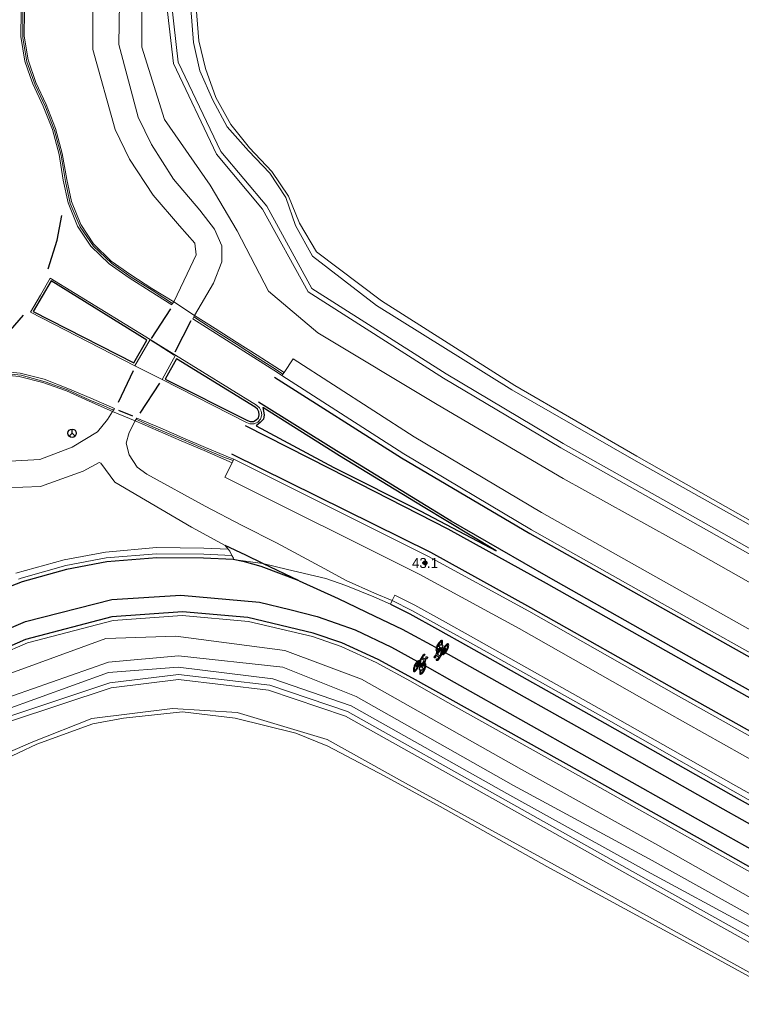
# Model space of a CAD drawing. Header units: metres. Extents: x 169249 to 194689, y 406250 to 412203.
# Tile 267 of 442: x 186531 to 186603, y 410413 to 410511. Entities that reach past the tile are written whole.
import ezdxf
from ezdxf.enums import TextEntityAlignment as Align

# ---------------------------------------------------------------- set-up
doc = ezdxf.new("R2010")
doc.units = ezdxf.units.M
doc.layers.get('0').update_dxf_attribs({"linetype": 'CONTINUOUS'})
for name, color, linetype, lineweight in [('BGT_NLCS_N264$0$B-WE-FV-GELEIDING_WILDRASTER-G', 252, 'CONTINUOUS', 18), ('BGT_NLCS_N264$0$B-WE-GW-TALUD_KRUIN-G', 252, 'CONTINUOUS', 18), ('BGT_NLCS_N264$0$B-WE-GW-WATERGANG_INSTEEK-G', 252, 'CONTINUOUS', 18), ('BGT_NLCS_N264$0$B-WE-GW-WATERGANG_SLOOT_BODEM-G', 252, 'CONTINUOUS', 18), ('BGT_NLCS_N264$0$B-WE-OG-BREUKLIJN-G', 252, 'CONTINUOUS', 18), ('BGT_NLCS_N264$0$B-WE-OG-TOPOGRAFIE_WATER-GV', 252, 'CONTINUOUS', 18), ('BGT_NLCS_N264$0$B-WE-OG-TOPOGRAFIE_WEG_BERM-GV', 252, 'CONTINUOUS', 18), ('BGT_NLCS_N264$0$B-WE-OG-TOPOGRAFIE_WEG_RIJWEG-GV', 252, 'CONTINUOUS', 18), ('BGT_NLCS_N264$0$B-WE-OG-TOPOGRAFIE_WEG_RIJWIELPAD-GV', 252, 'CONTINUOUS', 18), ('BGT_NLCS_N264$0$B-WE-OG-TOPOGRAFIE_WEG_VERHARD-G', 252, 'CONTINUOUS', 18), ('BGT_NLCS_N264$0$B-WE-VW-BEWEGWIJZERING_DRAAGCONSTRUCTIE-S', 252, 'CONTINUOUS', 25), ('BGT_NLCS_N264$0$B-WE-VW-MARKERING_SYMBOOL-S', 252, 'CONTINUOUS', 25), ('X-XX-AL-REFERENTIE-G', 7, 'CONTINUOUS', 18)]:
    doc.layers.add(name, color=color, linetype=linetype, lineweight=lineweight)
for name, color, linetype in [('BGT_NLCS_N264$0$B-WE-IE-MEUBILAIR_WEGMEUBILAIR-S', 252, 'CONTINUOUS'), ('BGT_NLCS_N264$0$B-WE-OG-TOPOGRAFIE_WEG_RIJWEG-G', 252, 'CONTINUOUS'), ('BGT_NLCS_N264$0$B-WE-OG-TOPOGRAFIE_WEG_VERKEERSEILAND-GV', 252, 'CONTINUOUS'), ('BGT_NLCS_N264$0$B-WE-VW-MARKERING-G', 252, 'CONTINUOUS'), ('BGT_NLCS_N264$0$Label_Puntobject', 252, 'CONTINUOUS')]:
    doc.layers.add(name, color=color, linetype=linetype)
doc.styles.add('BGT_NLCS_N264$0$STANDARD', font='txt')

# ---------------------------------------------------------------- blocks, each defined once
blk = doc.blocks.new('BGT_NLCS_N264$0$SIE-WEG_WEGWIJZER-SO')
for q in [(-0.292, -0.292), (0, 0.412), (0.292, -0.292)]:
    blk.add_line((0, 0), q)
blk.add_circle((0, 0), 0.413)
blk = doc.blocks.new('BGT_NLCS_N264$0$B-SVW-MARKERING_SYMBOOL_FIETS_2.0')
at = {"flags": 128}
for points in [[(-0.294, 1.135), (-0.218, 1.908), (-0.199, 1.963, -0.414214), (-0.126, 2), (-0.089, 2), (-0.089, 1.835), (-0.126, 1.835, 0.281777), (-0.185, 1.799), (-0.203, 1.596), (0.149, 1.596), (0.159, 1.733), (0.112, 1.78), (0.112, 1.853), (0.241, 1.853, -0.548946), (0.259, 1.835), (0.223, 1.67), (0.204, 1.688), (0.186, 1.541), (0.262, 1.135)], [(-0.302, 1.145, 0.22312), (-0.365, 1.174, 0.22312), (-0.427, 1.145, 0.090648), (-0.507, 1.002, 0.047451), (-0.549, 0.828, 0.035374), (-0.566, 0.587, 0.035374), (-0.549, 0.347, 0.047451), (-0.507, 0.172, 0.090648), (-0.427, 0.029, 0.22312), (-0.365, 0, 0.22312), (-0.302, 0.029, 0.090648), (-0.222, 0.172, 0.047451), (-0.18, 0.347, 0.035374), (-0.163, 0.587, 0.035374), (-0.18, 0.828, 0.047451), (-0.222, 1.002, 0.038864), (-0.25, 1.067), (-0.242, 1.161), (0.002, 0.525), (0.002, 0.44, 0.544665), (0.057, 0.385), (0.141, 0.403, 0.008345), (0.148, 0.347, 0.047451), (0.19, 0.172, 0.090648), (0.27, 0.029, 0.22312), (0.333, 0, 0.22312), (0.395, 0.029, 0.090648), (0.475, 0.172, 0.047451), (0.517, 0.347, 0.035374), (0.534, 0.587, 0.035374), (0.517, 0.828, 0.047451), (0.475, 1.002, 0.090648), (0.395, 1.145, 0.22312), (0.333, 1.174, 0.22312), (0.27, 1.145)]]:
    blk.add_lwpolyline(points, format="xyb", dxfattribs=at)
for points in [[(-0.266, 0.883), (-0.273, 0.807), (-0.31, 0.624), (-0.346, 0.55, -0.162278), (-0.365, 0.532, -0.720759), (-0.383, 0.55), (-0.383, 0.661), (-0.346, 0.752), (-0.313, 1.004, 0.01664), (-0.327, 1.026, 0.24906), (-0.365, 1.046, 0.24906), (-0.403, 1.026, 0.080527), (-0.455, 0.912, 0.039407), (-0.482, 0.776, 0.028874), (-0.493, 0.587, 0.028874), (-0.482, 0.399, 0.039407), (-0.455, 0.263, 0.080527), (-0.403, 0.149, 0.24906), (-0.365, 0.128, 0.24906), (-0.327, 0.149, 0.080527), (-0.274, 0.263, 0.039407), (-0.247, 0.399, 0.028874), (-0.236, 0.587, 0.028874), (-0.247, 0.776, 0.030907)], [(0.216, 1.062, 0.035986), (0.19, 1.002, 0.047451), (0.148, 0.828, 0.021905), (0.133, 0.679), (0.094, 0.679), (0.168, 1.303)], [(0.461, 0.587, 0.028874), (0.45, 0.776, 0.039407), (0.423, 0.912, 0.080527), (0.371, 1.026, 0.24906), (0.333, 1.046, 0.24906), (0.295, 1.026, 0.080527), (0.242, 0.912, 0.039407), (0.215, 0.776, 0.014843), (0.207, 0.679), (0.333, 0.679, -0.414214), (0.369, 0.642), (0.369, 0.532), (0.333, 0.459), (0.213, 0.419, 0.003097), (0.215, 0.399, 0.039407), (0.242, 0.263, 0.080527), (0.295, 0.149, 0.24906), (0.333, 0.128, 0.24906), (0.371, 0.149, 0.080527), (0.423, 0.263, 0.039407), (0.45, 0.399, 0.028874)]]:
    blk.add_lwpolyline(points, format="xyb", close=True, dxfattribs=at)
blk.add_lwpolyline([(-0.231, 1.286), (0.002, 0.679), (0.039, 0.679), (0.131, 1.431), (-0.218, 1.431)], close=True, dxfattribs=at)
for centre, start, end in [((-0.652, 0.855), 38.12736, 39.6888), ((0.62, 0.855), 140.3112, 141.87264)]:
    blk.add_arc(centre, 0.455, start, end)
blk = doc.blocks.new('BGT_NLCS_N264$0$SIE-WEG_PAAL_ALGEMEEN_TYPE_02-SO')
at = {"ltscale": 0.5}
h = blk.add_hatch(color=256, dxfattribs=at)
h.paths.add_polyline_path([(0, 0), (0.1875, 0, 0.4142136), (0, 0.1875)])
h.paths.add_polyline_path([(0, -0.1875), (0, 0), (-0.1875, 0, 0.4142136)])
for p, q in [((-0.1875, 0), (0.1875, 0)), ((0, -0.1875), (0, 0.1875))]:
    blk.add_line(p, q, dxfattribs=at)
blk.add_circle((0, 0), 0.1875, dxfattribs=at)
blk = doc.blocks.new('BGT_NLCS_N264')
at = {"layer": 'BGT_NLCS_N264$0$B-WE-FV-GELEIDING_WILDRASTER-G'}
for points in [[(186549.603, 410518.008, 10.172), (186549.016, 410515.704, 10.165), (186548.828, 410512.713, 10.108), (186549.1, 410509.376, 10.17), (186549.747, 410506.61, 10.149), (186550.771, 410503.722, 10.135), (186552.272, 410501.042, 10.084), (186554.143, 410498.717, 10.193), (186556.382, 410496.361, 10.255), (186558.02, 410493.873, 10.304), (186559.143, 410491.207, 10.27), (186560.836, 410488.329, 10.352), (186567.324, 410483.453, 10.252), (186580.64, 410474.995, 10.226), (186592.797, 410467.951, 10.264), (186604.125, 410461.548, 10.239), (186615.674, 410454.925, 10.274), (186627.537, 410448.217, 10.228), (186639.779, 410441.316, 10.253), (186654.697, 410432.84, 10.308)], [(186643.717, 410393.969, 10.306), (186627.902, 410402.799, 10.226), (186614.252, 410410.438, 10.118), (186600.54, 410417.949, 10.238), (186583.814, 410427.02, 10.27), (186573.165, 410433.02, 10.207), (186567.58, 410436.074, 10.223), (186561.968, 410439.02, 10.204), (186558.783, 410440.315, 10.198), (186552.718, 410441.836, 10.22), (186547.468, 410442.458, 10.209), (186541.583, 410441.809, 10.175), (186538.522, 410441.243, 10.089), (186532.919, 410439.223, 10.136), (186527.413, 410436.628, 10.175), (186520.244, 410434.942, 10.105), (186515.293, 410434.595, 10.112), (186509.077, 410435.821, 10.077), (186502.911, 410438.137, 10.145), (186497.806, 410441.784, 10.171), (186493.502, 410446.899, 10.236)]]:
    blk.add_polyline3d(points, dxfattribs=at)
at = {"layer": 'BGT_NLCS_N264$0$B-WE-GW-TALUD_KRUIN-G'}
blk.add_polyline3d([(186477.2, 410497.883, 10.948), (186478.857, 410496.971, 11.05), (186480.272, 410495.652, 11.067), (186482.378, 410493.411, 11.074), (186484.768, 410489.699, 11.178), (186489.038, 410477.661, 11.201), (186493.684, 410468.066, 11.145), (186497.156, 410458.39, 10.996), (186500.789, 410450.381, 10.879), (186505.271, 410445.756, 10.826), (186512.692, 410442.772, 10.891), (186520.374, 410442.352, 10.801), (186527.835, 410445.415, 10.808), (186539.791, 410449.755, 10.808), (186546.796, 410449.999, 10.816), (186557.682, 410448.583, 10.76), (186565.318, 410445.722, 10.74), (186581.301, 410436.712, 10.727), (186594.887, 410429.157, 10.699), (186616.463, 410416.953, 10.668)], dxfattribs=at)
at = {"layer": 'BGT_NLCS_N264$0$B-WE-GW-WATERGANG_INSTEEK-G'}
for points in [[(186614.008, 410415.614, 10.134), (186593.874, 410426.537, 10.115), (186579.825, 410434.309, 10.08), (186564.295, 410443.047, 9.989), (186556.48, 410445.75, 10.037), (186547.018, 410446.897, 10.033), (186540.07, 410446.381, 9.992), (186529.607, 410442.583, 10.032), (186520.356, 410439.078, 9.991), (186512.772, 410439.186, 9.987), (186503.602, 410442.96, 10), (186498.17, 410448.53, 10.017), (186493.862, 410458.438, 10.364), (186493.817, 410458.551, 10.359), (186490.768, 410466.224, 10.018), (186484.812, 410476.174, 10.022), (186480.329, 410487.541, 10.037), (186479.029, 410490.052, 9.992), (186476.933, 410494.348, 9.893), (186475.552, 410496.283, 9.918)], [(186527.211, 410437.158, 10.244), (186532.509, 410439.453, 10.254), (186538.424, 410441.784, 10.224), (186546.452, 410442.8, 10.276), (186552.915, 410442.371, 10.271), (186561.906, 410439.676, 10.277), (186569.718, 410435.352, 10.308), (186589.075, 410424.73, 10.312), (186604.639, 410416.11, 10.251)]]:
    blk.add_polyline3d(points, dxfattribs=at)
at = {"layer": 'BGT_NLCS_N264$0$B-WE-GW-WATERGANG_SLOOT_BODEM-G'}
for points in [[(186475.142, 410495.577, 9.541), (186475.475, 410494.896, 9.471), (186477.969, 410489.803, 8.949), (186484.032, 410475.207, 9.097), (186489.748, 410465.724, 9.132), (186492.371, 410457.632, 9.251), (186497.505, 410447.264, 9.087), (186502.704, 410442.591, 9.131), (186512.805, 410438.448, 9.191), (186520.333, 410438.4, 9.086), (186530.017, 410441.966, 9.005), (186540.216, 410445.335, 9.085), (186547.048, 410446.185, 9.2), (186556.165, 410445.101, 9.257), (186563.938, 410442.469, 9.18), (186579.46, 410433.776, 9.114), (186593.732, 410425.758, 9.098), (186612.86, 410415.076, 9.152)], [(186612.616, 410414.639, 9.152), (186593.487, 410425.322, 9.098), (186579.215, 410433.34, 9.114), (186563.734, 410442.01, 9.18), (186556.054, 410444.61, 9.257), (186547.05, 410445.681, 9.2), (186540.326, 410444.845, 9.085), (186530.182, 410441.493, 9.005), (186520.421, 410437.899, 9.086), (186512.705, 410437.948, 9.191), (186502.434, 410442.161, 9.131), (186497.1, 410446.956, 9.087), (186491.907, 410457.443, 9.251), (186489.29, 410465.515, 9.132)]]:
    blk.add_polyline3d(points, dxfattribs=at)
at = {"layer": 'BGT_NLCS_N264$0$B-WE-OG-BREUKLIJN-G'}
for points in [[(186546.47, 410483.187, 11.33), (186545.611, 410483.744, 11.477), (186544.423, 410484.499, 11.493), (186542.343, 410485.822, 11.543), (186540.383, 410487.191, 11.583), (186538.572, 410488.909, 11.616), (186537.251, 410490.835, 11.658), (186536.26, 410493.143, 11.683), (186535.775, 410495.351, 11.678), (186535.365, 410497.943, 11.687), (186534.699, 410500.451, 11.697), (186533.775, 410502.816, 11.699), (186532.742, 410505.008, 11.697), (186531.91, 410507.295, 11.683), (186531.519, 410509.679, 11.658), (186531.508, 410512.151, 11.623), (186531.859, 410514.515, 11.568), (186532.464, 410516.98, 11.51), (186533.132, 410519.395, 11.456), (186533.398, 410520.277, 11.442), (186533.686, 410521.25, 11.282)], [(186615.901, 410415.631, 10.179), (186594.318, 410427.622, 10.156), (186580.494, 410435.117, 10.138), (186564.787, 410443.978, 10.08), (186557.461, 410446.909, 10.143), (186547.049, 410448.031, 10.075), (186540.08, 410447.414, 10.124), (186528.676, 410443.401, 10.101), (186520.656, 410440.419, 10.029), (186512.627, 410440.937, 10.062), (186504.404, 410444.228, 10.095), (186499.763, 410448.956, 10.065), (186495.77, 410457.843, 10.556), (186491.553, 410467.046, 10.118), (186486.546, 410476.735, 10.15), (186481.824, 410488.44, 10.22), (186480.733, 410489.992, 10.168), (186477.331, 410495.18, 10.002), (186476.473, 410496.412, 9.901)], [(186557.481, 410476.133, 11.279), (186556.737, 410476.629, 11.402), (186554.948, 410477.766, 11.407), (186552.903, 410479.104, 11.414), (186550.792, 410480.43, 11.423), (186549.35, 410481.359, 11.425), (186548.588, 410481.862, 11.295)], [(186540.576, 410472.557, 11.333), (186539.603, 410472.98, 11.47), (186538.206, 410473.549, 11.48), (186535.966, 410474.582, 11.52), (186533.738, 410475.376, 11.573), (186531.371, 410476.023, 11.606), (186529.024, 410476.277, 11.641), (186526.547, 410476.117, 11.67), (186524.223, 410475.564, 11.682), (186521.86, 410474.752, 11.678), (186519.411, 410474.11, 11.687), (186516.849, 410473.762, 11.677), (186514.404, 410473.446, 11.666), (186512.155, 410472.685, 11.65), (186510.079, 410471.487, 11.613), (186508.294, 410469.803, 11.567), (186507.759, 410469.2, 11.433)], [(186552.5, 410467.507, 11.283), (186551.644, 410467.812, 11.392), (186549.849, 410468.593, 11.407), (186547.543, 410469.577, 11.418), (186545.251, 410470.558, 11.422), (186543.677, 410471.251, 11.419), (186542.833, 410471.641, 11.304)]]:
    blk.add_polyline3d(points, dxfattribs=at)
at = {"layer": 'BGT_NLCS_N264$0$B-WE-OG-TOPOGRAFIE_WATER-GV'}
for points in [[(186544.343, 410519.942, 11.004), (186543.384, 410516.263, 11.037), (186543.408, 410508.767, 11.068), (186545.666, 410501.531, 11.006), (186550.215, 410494.985, 11.018), (186552.909, 410490.419, 11.043), (186556.055, 410484.423, 11.017), (186560.964, 410480.245, 11.057), (186572.874, 410473.107, 10.974), (186585.44, 410465.72, 10.962), (186598.416, 410458.545, 10.925), (186611.981, 410450.855, 10.866), (186624.537, 410443.625, 10.877), (186637.511, 410436.346, 10.793), (186648.436, 410430.153, 10.845)], [(186741.093, 410383.297, 9.446), (186731.012, 410388.375, 9.427), (186717.984, 410394.847, 9.508), (186703.991, 410402.231, 9.46), (186691.674, 410408.873, 9.5), (186676.913, 410417.063, 9.536), (186665.103, 410423.464, 9.525), (186651.995, 410430.984, 9.47), (186638.998, 410438.743, 9.477), (186623.997, 410446.846, 9.45), (186609.598, 410455.042, 9.534), (186599.459, 410460.779, 9.521), (186585.207, 410468.793, 9.486), (186573.521, 410475.73, 9.494), (186559.991, 410484.334, 9.473), (186555.45, 410492.605, 9.602), (186550.867, 410498.077, 9.397), (186546.551, 410507.111, 9.532), (186545.865, 410513.153, 9.505)], [(186547.413, 410518.814, 9.495), (186546.37, 410513.135, 9.505), (186547.038, 410507.251, 9.532), (186551.29, 410498.35, 9.397), (186555.865, 410492.888, 9.602), (186560.368, 410484.687, 9.473), (186573.783, 410476.156, 9.494), (186585.457, 410469.226, 9.486), (186599.705, 410461.214, 9.521), (186609.844, 410455.477, 9.534), (186624.239, 410447.283, 9.45), (186639.245, 410439.178, 9.477), (186652.248, 410431.416, 9.47), (186665.347, 410423.9, 9.525), (186677.153, 410417.502, 9.536), (186691.914, 410409.312, 9.5), (186704.226, 410402.672, 9.46), (186718.212, 410395.292, 9.508), (186731.19, 410388.845, 9.427), (186731.91, 410391.27, 9.785)], [(186654.444, 410432.374, 10.234), (186654.395, 410432.4, 10.234), (186640.868, 410440.162, 10.272), (186639.582, 410440.921, 10.265), (186627.397, 410447.752, 10.249), (186615.452, 410454.579, 10.216), (186603.942, 410461.172, 10.292), (186592.503, 410467.578, 10.261), (186580.325, 410474.585, 10.245), (186566.822, 410482.999, 10.204), (186560.438, 410487.918, 10.366), (186558.747, 410490.972, 10.278), (186557.786, 410493.748, 10.327), (186556.19, 410496.193, 10.259), (186554.037, 410498.404, 10.18), (186551.919, 410500.82, 10.152), (186550.479, 410503.455, 10.165), (186549.197, 410506.398, 10.16), (186548.57, 410509.221, 10.233), (186548.302, 410512.619, 10.192), (186548.455, 410515.715, 10.219), (186549.118, 410518.187, 10.221)]]:
    blk.add_polyline3d(points, dxfattribs=at)
at = {"layer": 'BGT_NLCS_N264$0$B-WE-OG-TOPOGRAFIE_WEG_BERM-GV'}
for p, q in [((186557.481, 410476.133, 11.279), (186557.385, 410475.99, 11.279)), ((186557.588, 410476.292, 11.278), (186557.481, 410476.133, 11.279)), ((186552.5, 410467.507, 11.283), (186552.403, 410467.295, 11.283)), ((186552.569, 410467.659, 11.283), (186552.5, 410467.507, 11.283))]:
    blk.add_line(p, q, dxfattribs=at)
for points in [[(186533.862, 410521.194, 11.265), (186533.327, 410519.505, 11.321), (186532.665, 410517.079, 11.363), (186532.05, 410514.632, 11.435), (186531.674, 410512.3, 11.475), (186531.659, 410509.836, 11.523), (186532.046, 410507.485, 11.551), (186532.817, 410505.212, 11.559), (186533.843, 410503.034, 11.567), (186534.796, 410500.638, 11.543), (186535.464, 410498.142, 11.549), (186535.914, 410495.567, 11.564), (186536.384, 410493.341, 11.561), (186537.297, 410491.061, 11.541), (186538.589, 410489.131, 11.506), (186540.33, 410487.401, 11.456), (186542.31, 410486.052, 11.411), (186544.394, 410484.695, 11.359), (186546.579, 410483.34, 11.334)], [(186548.651, 410481.987, 11.282), (186550.714, 410480.699, 11.282), (186552.837, 410479.326, 11.276), (186554.908, 410478.014, 11.285), (186557.588, 410476.292, 11.278)], [(186557.588, 410476.292, 11.278), (186558.503, 410477.649, 11.279), (186570.594, 410469.899, 11.276), (186583.3, 410462.321, 11.252), (186596.295, 410455.005, 11.223), (186609.251, 410447.738, 11.186), (186622.297, 410440.423, 11.165), (186635.366, 410433.094, 11.126), (186646.585, 410426.785, 11.1)], [(186540.485, 410472.411, 11.329), (186538.142, 410473.439, 11.363), (186535.867, 410474.476, 11.403), (186533.53, 410475.306, 11.441), (186531.171, 410475.899, 11.475), (186528.824, 410476.123, 11.515), (186526.385, 410475.938, 11.537), (186524.105, 410475.361, 11.551), (186521.739, 410474.534, 11.55), (186519.247, 410473.911, 11.551), (186516.696, 410473.585, 11.551), (186514.286, 410473.207, 11.549), (186512.084, 410472.455, 11.527), (186510.003, 410471.24, 11.507), (186507.941, 410469.167, 11.453), (186507.759, 410469.2, 11.444)], [(186552.403, 410467.295, 11.283), (186549.625, 410468.505, 11.271), (186547.33, 410469.493, 11.282), (186545.04, 410470.472, 11.278), (186542.739, 410471.493, 11.308)], [(186641.177, 410416.943, 11.084), (186641.163, 410416.951, 11.084), (186639.372, 410417.953, 11.089), (186626.882, 410424.954, 11.126), (186614.732, 410431.772, 11.159), (186595.751, 410442.422, 11.202), (186581.045, 410450.76, 11.25), (186571.07, 410456.185, 11.275), (186551.676, 410465.87, 11.283), (186552.403, 410467.295, 11.283)], [(186530.82, 410456.275, 11.059), (186535.648, 410457.618, 11.023), (186539.772, 410458.395, 11.004), (186544.855, 410458.828, 11.01), (186549.599, 410458.794, 11.001), (186552.025, 410458.665, 11.038)], [(186568.385, 410453.543, 11.025), (186568.652, 410454.08, 11.025), (186570.639, 410453.089, 11.017), (186573.399, 410451.567, 10.995), (186576.499, 410449.842, 10.998), (186590.104, 410442.194, 10.955), (186602.68, 410435.08, 10.939), (186615.786, 410427.769, 10.907), (186629.321, 410420.123, 10.901), (186639.734, 410414.317, 10.854)]]:
    blk.add_polyline3d(points, dxfattribs=at)
at = {"layer": 'BGT_NLCS_N264$0$B-WE-OG-TOPOGRAFIE_WEG_RIJWEG-G'}
for points in [[(186552.511, 410457.638, 10.999), (186549.569, 410457.794, 11.001), (186544.894, 410457.828, 11.01), (186539.908, 410457.403, 11.004), (186535.875, 410456.643, 11.023), (186531.468, 410455.417, 11.036), (186526.959, 410453.693, 11.041), (186522.905, 410451.682, 11.055), (186519.832, 410450.554, 11.052), (186516.744, 410450.103, 11.081), (186513.7, 410450.517, 11.086), (186510.782, 410451.757, 11.123), (186507.767, 410454.243, 11.167), (186505.987, 410456.993, 11.228), (186505.329, 410458.599, 11.258), (186505.14, 410459.442, 11.279)], [(186612.802, 410422.022, 10.782), (186599.383, 410429.625, 10.812), (186587.179, 410436.473, 10.823), (186570.4, 410445.812, 10.864), (186567, 410447.689, 10.869), (186563.369, 410449.326, 10.867), (186560.511, 410450.313, 10.872), (186553.993, 410451.872, 10.869), (186547.448, 410452.43, 10.876), (186540.408, 410451.939, 10.9), (186531.802, 410449.668, 10.929), (186526.229, 410447.249, 10.943), (186522.493, 410445.465, 10.938), (186518.843, 410444.648, 10.93), (186515.061, 410444.653, 10.938), (186512.252, 410445.214, 10.959), (186510.895, 410445.644, 10.957), (186507.544, 410447.065, 10.983), (186506.03, 410448.029, 10.984), (186505.103, 410448.981, 10.99), (186503.833, 410450.447, 11.034), (186502.352, 410452.424, 11.059), (186501.159, 410454.57, 11.088), (186500.08, 410457.48, 11.135)], [(186568.206, 410453.185, 11.025), (186570.156, 410452.213, 11.017), (186572.915, 410450.692, 10.995), (186576.011, 410448.97, 10.998), (186589.613, 410441.323, 10.955), (186602.19, 410434.208, 10.939), (186615.297, 410426.897, 10.907), (186628.832, 410419.251, 10.901), (186641.833, 410412.002, 10.842), (186655.046, 410404.665, 10.85), (186668.261, 410397.326, 10.85), (186681.164, 410390.296, 10.834), (186694.306, 410383.206, 10.837), (186707.44, 410376.31, 10.821), (186712.56, 410373.658, 10.805), (186721.037, 410369.31, 10.913), (186734.489, 410362.613, 10.913)]]:
    blk.add_polyline3d(points, dxfattribs=at)
at = {"layer": 'BGT_NLCS_N264$0$B-WE-OG-TOPOGRAFIE_WEG_RIJWEG-GV'}
for p, q in [((186546.579, 410483.34, 11.334), (186546.47, 410483.187, 11.33)), ((186548.651, 410481.987, 11.282), (186546.579, 410483.34, 11.334)), ((186548.588, 410481.862, 11.295), (186548.651, 410481.987, 11.282)), ((186544.216, 410479.596, 11.392), (186545.024, 410479.095, 11.388)), ((186545.024, 410479.095, 11.388), (186546.758, 410478.02, 11.379)), ((186546.758, 410478.02, 11.379), (186554.835, 410473.047, 11.374)), ((186557.385, 410475.99, 11.279), (186556.937, 410476.307, 11.289)), ((186553.855, 410471.322, 11.399), (186545.421, 410475.602, 11.396)), ((186540.576, 410472.557, 11.333), (186540.485, 410472.411, 11.329)), ((186542.739, 410471.493, 11.308), (186542.833, 410471.641, 11.304)), ((186552.22, 410467.802, 11.286), (186552.569, 410467.659, 11.283))]:
    blk.add_line(p, q, dxfattribs=at)
for points in [[(186546.47, 410483.187, 11.33), (186546.381, 410483.063, 11.326), (186544.239, 410484.42, 11.368), (186542.148, 410485.739, 11.417), (186540.141, 410487.125, 11.453), (186538.32, 410488.891, 11.504), (186536.994, 410490.892, 11.528), (186536.047, 410493.21, 11.558), (186535.563, 410495.501, 11.564), (186535.137, 410498.062, 11.562), (186534.479, 410500.524, 11.559), (186533.545, 410502.858, 11.556), (186532.507, 410505.099, 11.557), (186532.258, 410505.812, 11.555), (186531.719, 410507.352, 11.55), (186531.335, 410509.801, 11.511), (186531.34, 410512.296, 11.478), (186531.72, 410514.694, 11.442), (186532.329, 410517.122, 11.374), (186532.996, 410519.534, 11.315), (186533.529, 410521.3, 11.297), (186533.686, 410521.25, 11.282)], [(186542.714, 410476.978, 11.4), (186532.281, 410482.303, 11.569), (186533.273, 410484.011, 11.564), (186534.265, 410485.719, 11.559), (186544.216, 410479.596, 11.392)], [(186556.937, 410476.307, 11.289), (186548.493, 410481.67, 11.314), (186548.588, 410481.862, 11.295)], [(186514.364, 410473.578, 11.551), (186516.678, 410473.948, 11.566), (186519.203, 410474.271, 11.569), (186521.647, 410474.873, 11.563), (186524.019, 410475.7, 11.562), (186526.362, 410476.298, 11.555), (186528.911, 410476.478, 11.518), (186531.265, 410476.238, 11.491), (186533.665, 410475.619, 11.447), (186535.998, 410474.711, 11.401), (186538.299, 410473.73, 11.369), (186540.677, 410472.72, 11.336), (186540.576, 410472.557, 11.333)], [(186645.622, 410425.032, 11.1), (186634.387, 410431.35, 11.126), (186621.319, 410438.679, 11.165), (186608.273, 410445.994, 11.186), (186595.315, 410453.261, 11.223), (186582.297, 410460.591, 11.252), (186569.542, 410468.198, 11.276), (186557.385, 410475.99, 11.279)], [(186554.835, 410473.047, 11.374), (186555.133, 410472.79, 11.38), (186555.315, 410472.449, 11.372), (186555.384, 410472.086, 11.371), (186555.236, 410471.657, 11.386), (186554.968, 410471.359, 11.385), (186554.609, 410471.174, 11.373), (186554.17, 410471.172, 11.378), (186553.855, 410471.322, 11.399)], [(186542.833, 410471.641, 11.304), (186542.906, 410471.757, 11.301), (186545.216, 410470.79, 11.289), (186547.489, 410469.799, 11.27), (186549.763, 410468.815, 11.267), (186552.22, 410467.802, 11.286)], [(186552.569, 410467.659, 11.283), (186571.995, 410457.959, 11.275), (186582.016, 410452.509, 11.25), (186596.734, 410444.164, 11.202), (186615.711, 410433.516, 11.159), (186627.86, 410426.698, 11.126), (186640.349, 410419.698, 11.089), (186642.14, 410418.696, 11.084)]]:
    blk.add_polyline3d(points, dxfattribs=at)
at = {"layer": 'BGT_NLCS_N264$0$B-WE-OG-TOPOGRAFIE_WEG_RIJWIELPAD-GV'}
for p, q in [((186544.216, 410479.596, 11.392), (186542.714, 410476.978, 11.4)), ((186545.421, 410475.602, 11.396), (186546.758, 410478.02, 11.379)), ((186542.714, 410476.978, 11.4), (186545.421, 410475.602, 11.396)), ((186542.739, 410471.493, 11.308), (186540.485, 410472.411, 11.329)), ((186551.732, 410459.043, 11.053), (186552.025, 410458.665, 11.038)), ((186552.511, 410457.638, 10.999), (186555.473, 410457.247, 10.996)), ((186568.206, 410453.185, 11.025), (186568.385, 410453.543, 11.025))]:
    blk.add_line(p, q, dxfattribs=at)
for points in [[(186548.651, 410481.987, 11.282), (186550.552, 410485.208, 11.228), (186551.393, 410487.344, 11.167), (186551.399, 410488.93, 11.153), (186550.649, 410490.586, 11.172), (186549.201, 410492.487, 11.167), (186546.56, 410495.591, 11.156), (186544.353, 410499.057, 11.159), (186543.047, 410501.755, 11.177), (186541.094, 410509.034, 11.196), (186541.233, 410517.418, 11.128), (186541.898, 410520.578, 11.094), (186541.973, 410520.814, 11.093)], [(186538.466, 410518.044, 11.177), (186538.495, 410508.505, 11.216), (186540.728, 410500.523, 11.221), (186542.159, 410497.587, 11.228), (186544.544, 410493.988, 11.22), (186547.142, 410490.933, 11.207), (186548.701, 410489.204, 11.221), (186548.838, 410488.031, 11.236), (186547.912, 410486.158, 11.271), (186546.579, 410483.34, 11.334)], [(186540.485, 410472.411, 11.329), (186539.96, 410471.601, 11.322), (186538.989, 410470.38, 11.311), (186536.463, 410468.847, 11.281), (186533.223, 410467.626, 11.309), (186529.611, 410467.41, 11.338), (186523.924, 410467.599, 11.352), (186513.974, 410468.167, 11.417), (186510.035, 410468.699, 11.406)], [(186568.385, 410453.543, 11.025), (186566.626, 410454.297, 11.043), (186563.787, 410455.539, 11.023), (186562.033, 410456.519, 11.021), (186556.833, 410459.31, 11.078), (186553.408, 410461.034, 11.124), (186549.721, 410462.964, 11.135), (186543.906, 410466.158, 11.212), (186542.938, 410466.864, 11.221), (186542.136, 410468.1, 11.246), (186541.851, 410469.262, 11.297), (186542.127, 410470.329, 11.304), (186542.739, 410471.493, 11.308)], [(186506.943, 410466.79, 11.4), (186509.5, 410466.088, 11.384), (186514.103, 410465.561, 11.382), (186523.873, 410465.087, 11.315), (186529.757, 410464.801, 11.258), (186533.284, 410464.92, 11.239), (186537.541, 410466.458, 11.243), (186539.129, 410467.324, 11.255), (186539.305, 410467.256, 11.258), (186540.692, 410465.355, 11.208), (186548.351, 410460.878, 11.103), (186551.732, 410459.043, 11.053)], [(186552.025, 410458.665, 11.038), (186552.183, 410458.462, 11.03), (186552.396, 410458.044, 11.019)], [(186552.396, 410458.044, 11.019), (186552.534, 410457.773, 11.012), (186552.511, 410457.638, 10.999)], [(186555.473, 410457.247, 10.996), (186557.952, 410456.657, 11.004), (186561.765, 410455.742, 11.008), (186563.769, 410455.07, 11.016), (186566.564, 410453.925, 11.012), (186568.206, 410453.185, 11.025)]]:
    blk.add_polyline3d(points, dxfattribs=at)
at = {"layer": 'BGT_NLCS_N264$0$B-WE-OG-TOPOGRAFIE_WEG_VERHARD-G'}
for points in [[(186552.396, 410458.044, 11.019), (186549.581, 410458.194, 11.001), (186544.878, 410458.228, 11.01), (186539.853, 410457.799, 11.004), (186535.801, 410457.036, 11.023), (186531.343, 410455.797, 11.036), (186531.082, 410455.697, 11.036)], [(186526.443, 410446.936, 10.931), (186532.002, 410449.324, 10.898), (186540.543, 410451.561, 10.854), (186547.437, 410452.046, 10.84), (186554.06, 410451.474, 10.837), (186560.44, 410449.968, 10.85), (186563.304, 410448.983, 10.852), (186566.776, 410447.376, 10.855), (186570.219, 410445.501, 10.849), (186573.65, 410443.548, 10.833), (186586.993, 410436.104, 10.811), (186599.14, 410429.256, 10.758), (186612.631, 410421.693, 10.753)], [(186734.667, 410362.971, 10.913), (186721.218, 410369.667, 10.913), (186712.743, 410374.014, 10.805), (186707.611, 410376.661, 10.798), (186694.603, 410383.545, 10.795), (186681.271, 410390.612, 10.82), (186668.361, 410397.668, 10.846), (186655.121, 410404.991, 10.816), (186641.989, 410412.322, 10.838), (186628.995, 410419.55, 10.865), (186615.56, 410427.111, 10.899), (186602.372, 410434.577, 10.934), (186589.742, 410441.763, 10.907), (186576.206, 410449.319, 10.998), (186573.108, 410451.042, 10.995), (186570.342, 410452.568, 11.017), (186568.385, 410453.543, 11.025)]]:
    blk.add_polyline3d(points, dxfattribs=at)
at = {"layer": 'BGT_NLCS_N264$0$B-WE-OG-TOPOGRAFIE_WEG_VERKEERSEILAND-GV'}
for points in [[(186534.338, 410485.437, 11.665), (186532.553, 410482.373, 11.633), (186542.603, 410477.267, 11.522), (186543.896, 410479.53, 11.505), (186534.338, 410485.437, 11.665)], [(186555.072, 410472.383, 11.494), (186554.956, 410472.659, 11.502), (186554.721, 410472.856, 11.471), (186546.856, 410477.675, 11.505), (186545.734, 410475.628, 11.513), (186553.936, 410471.501, 11.476), (186554.22, 410471.409, 11.503), (186554.531, 410471.402, 11.499), (186554.807, 410471.572, 11.495), (186555.03, 410471.777, 11.498), (186555.1, 410472.093, 11.497), (186555.072, 410472.383, 11.494)]]:
    blk.add_polyline3d(points, dxfattribs=at)
at = {"layer": 'BGT_NLCS_N264$0$B-WE-VW-MARKERING-G'}
for p, q in [((186544.374, 410479.705, 11.384), (186546.307, 410482.637, 11.339)), ((186548.286, 410481.446, 11.303), (186546.689, 410478.325, 11.361)), ((186541.085, 410473.328, 11.341), (186542.562, 410476.504, 11.387)), ((186545.158, 410475.236, 11.376), (186543.21, 410472.23, 11.312)), ((186559.108, 410455.504, 10.974), (186555.473, 410457.247, 10.996))]:
    blk.add_line(p, q, dxfattribs=at)
at = {"layer": 'BGT_NLCS_N264$0$B-WE-VW-MARKERING-G', "linetype": 'Continuous'}
for p, q in [((186544.338, 410479.539, 11.391), (186545.024, 410479.095, 11.39)), ((186545.024, 410479.095, 11.39), (186546.628, 410478.057, 11.387)), ((186542.491, 410471.952, 11.304), (186541.097, 410472.498, 11.312))]:
    blk.add_line(p, q, dxfattribs=at)
for points in [[(186534.053, 410486.639, 11.558), (186534.958, 410489.513, 11.565), (186535.409, 410491.95, 11.55)], [(186556.628, 410475.827, 11.301), (186569.311, 410467.797, 11.295), (186582.123, 410460.252, 11.258), (186595.14, 410452.926, 11.228), (186608.093, 410445.64, 11.197), (186621.154, 410438.342, 11.177), (186634.152, 410431.068, 11.142), (186645.451, 410424.721, 11.108), (186647.774, 410423.417, 11.101), (186660.133, 410416.469, 11.076), (186662.594, 410415.112, 11.07), (186673.218, 410409.256, 11.047), (186686.231, 410402.127, 11.041), (186699.406, 410395.027, 11.037), (186712.551, 410388.094, 11.047), (186725.901, 410381.215, 11.06), (186739.213, 410374.541, 11.066)], [(186733.252, 410370.291, 11.051), (186724.155, 410374.853, 11.055), (186711.091, 410381.588, 11.024), (186697.291, 410388.866, 11.021), (186685.12, 410395.388, 11.019), (186670.629, 410403.3, 11.041), (186659.466, 410409.474, 11.054), (186659.281, 410409.577, 11.054), (186642.339, 410419.058, 11.102), (186640.557, 410420.056, 11.107), (186628.009, 410427.081, 11.139), (186615.915, 410433.914, 11.167), (186596.842, 410444.591, 11.221), (186582.209, 410452.831, 11.268), (186572.257, 410458.33, 11.284), (186552.388, 410468.164, 11.298)]]:
    blk.add_polyline3d(points, dxfattribs=at)
at = {"layer": 'BGT_NLCS_N264$0$B-WE-VW-MARKERING-G'}
for points in [[(186531.546, 410482.032, 11.553), (186530.251, 410480.522, 11.552), (186528.817, 410479.018, 11.562), (186527.263, 410477.804, 11.566), (186526.383, 410477.188, 11.557)], [(186578.757, 410458.511, 11.335), (186571.492, 410462.911, 11.34), (186563.12, 410468.003, 11.34), (186555.461, 410472.793, 11.366), (186555.6, 410472.08, 11.357), (186555.539, 410471.652, 11.367), (186555.438, 410471.544, 11.369), (186555.219, 410471.309, 11.373), (186554.82, 410470.98, 11.37), (186562.564, 410466.815, 11.34), (186571.257, 410462.471, 11.333), (186578.757, 410458.511, 11.335)], [(186734.891, 410373.413, 11.127), (186725.755, 410378.036, 11.125), (186712.635, 410384.785, 11.122), (186698.802, 410392.079, 11.107), (186686.88, 410398.497, 11.113), (186672.163, 410406.484, 11.127), (186661.39, 410412.473, 11.146), (186661.191, 410412.584, 11.146), (186644.049, 410422.169, 11.187), (186641.97, 410423.332, 11.192), (186629.967, 410430.056, 11.225), (186617.501, 410437.057, 11.247), (186598.534, 410447.667, 11.297), (186583.994, 410455.901, 11.333), (186574.269, 410461.481, 11.34), (186562.818, 410468.497, 11.354), (186555.033, 410473.355, 11.366)], [(186553.712, 410471.014, 11.389), (186562.149, 410466.733, 11.351), (186573.928, 410460.715, 11.346), (186583.764, 410455.272, 11.339), (186598.268, 410447.114, 11.298), (186617.329, 410436.421, 11.243), (186629.611, 410429.518, 11.218), (186641.658, 410422.774, 11.19), (186643.737, 410421.603, 11.186), (186660.85, 410411.97, 11.148), (186661.029, 410411.869, 11.147), (186671.946, 410405.863, 11.121), (186686.608, 410397.852, 11.104), (186698.553, 410391.47, 11.099), (186712.386, 410384.193, 11.11), (186725.486, 410377.434, 11.122), (186734.548, 410372.872, 11.122)], [(186555.473, 410457.247, 10.996), (186553.767, 410458.064, 11.022), (186551.732, 410459.043, 11.053)], [(186559.108, 410455.504, 10.974), (186555.298, 410456.937, 10.989), (186553.65, 410457.405, 11.002), (186552.511, 410457.638, 10.999)], [(186525.341, 410448.704, 10.985), (186531.796, 410451.478, 10.981), (186540.413, 410453.643, 10.944), (186547.277, 410454.103, 10.918), (186555.139, 410453.393, 10.921), (186558.165, 410452.646, 10.919), (186560.9, 410451.972, 10.917), (186564.693, 410450.621, 10.922), (186568.306, 410448.909, 10.916), (186571.871, 410446.949, 10.906), (186574.554, 410445.409, 10.902), (186587.805, 410437.98, 10.855), (186600.204, 410430.968, 10.845), (186613.537, 410423.532, 10.824)], [(186559.108, 410455.504, 10.974), (186563.003, 410453.769, 10.958), (186566.659, 410452.005, 10.982), (186569.383, 410450.686, 10.973), (186573.075, 410448.716, 10.955), (186573.961, 410448.215, 10.957), (186576.625, 410446.711, 10.947), (186588.979, 410439.792, 10.911), (186601.375, 410432.786, 10.89), (186614.656, 410425.334, 10.886), (186627.922, 410417.882, 10.864), (186640.837, 410410.656, 10.822), (186654.371, 410403.064, 10.809), (186667.363, 410395.872, 10.798), (186679.93, 410389.061, 10.777), (186693.647, 410381.67, 10.783), (186706.572, 410374.875, 10.78), (186711.732, 410372.21, 10.774), (186717.098, 410369.447, 10.797)]]:
    blk.add_polyline3d(points, dxfattribs=at)
at = {"layer": 'BGT_NLCS_N264$0$B-WE-IE-MEUBILAIR_WEGMEUBILAIR-S', "color": 7}
blk.add_blockref('BGT_NLCS_N264$0$SIE-WEG_PAAL_ALGEMEEN_TYPE_02-SO', (186571.662, 410457.299, 11.205), dxfattribs=at)
at = {"layer": 'BGT_NLCS_N264$0$B-WE-VW-BEWEGWIJZERING_DRAAGCONSTRUCTIE-S', "color": 7}
blk.add_blockref('BGT_NLCS_N264$0$SIE-WEG_WEGWIJZER-SO', (186536.439, 410470.246, 11.302), dxfattribs=at)
at = {"layer": 'BGT_NLCS_N264$0$B-WE-VW-MARKERING_SYMBOOL-S', "color": 7}
for p, rotation in [((186573.656, 410449.398, 10.984), 151.6954268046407), ((186570.885, 410446.336, 10.892), 334.7096445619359)]:
    blk.add_blockref('BGT_NLCS_N264$0$B-SVW-MARKERING_SYMBOOL_FIETS_2.0', p, dxfattribs=dict(at, rotation=rotation))
at = {"layer": 'BGT_NLCS_N264$0$Label_Puntobject', "lineweight": 18, "style": 'BGT_NLCS_N264$0$STANDARD'}
blk.add_text('43.1', height=1, dxfattribs=at).set_placement((186571.662, 410457.299, 11.205), align=Align.MIDDLE)

msp = doc.modelspace()

# ---------------------------------------------------------------- block references
at = {"layer": 'X-XX-AL-REFERENTIE-G'}
msp.add_blockref('BGT_NLCS_N264', (0, 0), dxfattribs=at)

doc.saveas('drawing.dxf')
